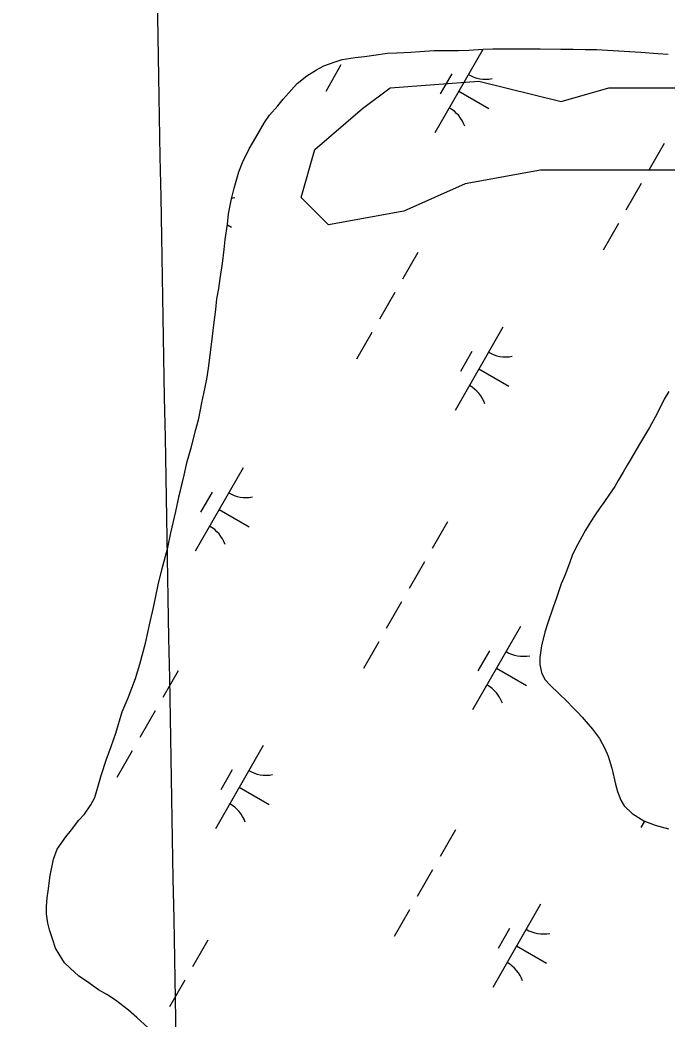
# Model space of a CAD drawing. Extents: x 3930721 to 3950824, y 220441 to 242861.
# Drawn here: x 3940797 to 3941134, y 223521 to 224042 of the extents above; entities that cross this region are included whole.
import ezdxf

# ---------------------------------------------------------------- set-up
doc = ezdxf.new("R2010")
doc.units = 0
for name, color, linetype in [('V-GRID-MAJR', 7, 'Continuous'), ('V-SITE-VEGE', 7, 'Continuous'), ('V-TOPO-SHOR', 7, 'Continuous'), ('V-WETL-SWMP', 7, 'Continuous')]:
    doc.layers.add(name, color=color, linetype=linetype)

msp = doc.modelspace()

# ---------------------------------------------------------------- linework, layer by layer
at = {"layer": 'V-GRID-MAJR'}
msp.add_spline([(3940914.45, 221486.32), (3940866.25, 224158.18), (3940756.95, 230218.14), (3940647.64, 236278.08), (3940604.74, 238656.84)], degree=3, dxfattribs=at)
at = {"layer": 'V-SITE-VEGE'}
msp.add_lwpolyline([(3941035.45, 224009.76), (3941078.17, 223999.08), (3941103.08, 224006.2), (3941145.79, 224006.2), (3941227.65, 224006.2), (3941309.51, 223999.08), (3941398.49, 223988.4), (3941430.52, 223974.15), (3941451.88, 223952.78), (3941451.88, 223934.98), (3941437.64, 223934.98), (3941373.58, 223949.22), (3941320.19, 223956.34), (3941192.06, 223959.9), (3941142.23, 223963.47), (3941067.49, 223963.47), (3941028.33, 223956.34), (3940996.31, 223942.1), (3940957.15, 223934.98), (3940942.92, 223949.22), (3940950.03, 223974.15), (3940974.95, 223995.52), (3940989.19, 224006.2)], close=True, dxfattribs=at)
at = {"layer": 'V-TOPO-SHOR'}
for points in [[(3940863.28, 223516.82), (3940857.39, 223522.25), (3940853.12, 223526.07), (3940846.41, 223531.3), (3940841.74, 223534.31), (3940837.48, 223536.71), (3940831.19, 223541.13), (3940827.33, 223543.74), (3940822.65, 223548.17), (3940819.81, 223550.78), (3940816.95, 223555.22), (3940815.11, 223558.44), (3940813.47, 223563.29), (3940812.02, 223567.94), (3940811.2, 223571.37), (3940810.37, 223576.22), (3940810.34, 223580.07), (3940810.73, 223584.52), (3940811.31, 223587.96), (3940812.28, 223596.26), (3940814.06, 223604.77), (3940816.05, 223609.84), (3940820.47, 223616.33), (3940823.49, 223619.99), (3940827.3, 223625.07), (3940830.12, 223628.12), (3940833.53, 223632.99), (3940835.54, 223636.85), (3940837.52, 223643.33), (3940838.92, 223648.2), (3940841.7, 223656.71), (3940844.1, 223663.4), (3940846.48, 223670.29), (3940849.87, 223681.43), (3940852.86, 223688.73), (3940856.66, 223698.67), (3940859.04, 223706.16), (3940862.02, 223717.1), (3940864.39, 223728.24), (3940866.17, 223735.74), (3940868.54, 223747.49), (3940870.52, 223755.39), (3940873.49, 223766.93), (3940875.07, 223774.63), (3940877.64, 223785.77), (3940879.22, 223793.07), (3940881.99, 223804.61), (3940883.57, 223811.7), (3940885.76, 223818.79), (3940888.14, 223828.32), (3940889.73, 223834.19), (3940891.3, 223842.29), (3940892.29, 223847.15), (3940893.87, 223854.65), (3940894.65, 223860.32), (3940895.82, 223868.41), (3940896.78, 223876.92), (3940897.56, 223882.79), (3940898.53, 223890.88), (3940899.11, 223896.35), (3940900.09, 223901.82), (3940900.87, 223907.08), (3940902.04, 223914.77), (3940902.82, 223922.06), (3940903.4, 223927.33), (3940904.57, 223935.22), (3940905.15, 223940.69), (3940906.73, 223948.39), (3940908.11, 223954.06), (3940910.49, 223962.57), (3940912.49, 223967.43), (3940915.89, 223974.53), (3940919.3, 223980.42), (3940923.91, 223988.13), (3940926.52, 223991.99), (3940930.75, 223996.86), (3940933.56, 224000.32), (3940937.99, 224005.2), (3940940.8, 224008.45), (3940945.84, 224012.52), (3940950.88, 224015.59), (3940954.71, 224017.63), (3940960.16, 224019.68), (3940964.2, 224020.92), (3940971.08, 224021.96), (3940975.93, 224022.6), (3940980.78, 224023.23), (3940987.86, 224024.28), (3940992.71, 224024.51), (3940999.99, 224024.75), (3941004.64, 224025.18)], [(3941004.64, 224025.18), (3941012.13, 224025.62), (3941019.82, 224025.66), (3941024.87, 224025.69), (3941030.13, 224025.92), (3941037.62, 224026.36), (3941042.67, 224026.59), (3941051.37, 224026.64), (3941060.68, 224026.48), (3941067.35, 224026.52), (3941078.08, 224026.37), (3941084.55, 224026.41), (3941090.82, 224026.24), (3941096.69, 224026.27), (3941105.39, 224025.71), (3941113.9, 224025.14), (3941119.76, 224024.77), (3941128.47, 224024.21), (3941133.93, 224023.83)], [(3941134.25, 223848.23), (3941131.84, 223844.17), (3941128.24, 223836.66), (3941124.23, 223829.36), (3941118.42, 223819.82), (3941114.61, 223813.33), (3941112.6, 223809.88), (3941110.6, 223806.22), (3941107.99, 223801.76), (3941106.19, 223798.71), (3941103.38, 223794.65), (3941100.37, 223790.39), (3941098.56, 223787.75), (3941095.55, 223783.48), (3941093.74, 223780.44), (3941090.93, 223775.97), (3941088.93, 223772.52), (3941085.92, 223766.84), (3941083.92, 223762.79), (3941082.52, 223758.73), (3941080.13, 223752.45), (3941078.33, 223747.99), (3941075.74, 223740.69), (3941073.95, 223735.42), (3941071.36, 223727.72), (3941069.77, 223722.86), (3941067.98, 223715.77), (3941067.21, 223709.69), (3941067.23, 223706.05), (3941068.06, 223701.81), (3941069.7, 223698.17), (3941072.54, 223695.36), (3941077.02, 223690.93), (3941081.29, 223686.7), (3941084.34, 223683.68), (3941086.78, 223681.27), (3941089.22, 223678.65), (3941092.28, 223675.02), (3941094.51, 223672.41), (3941098.18, 223667.57), (3941101.04, 223662.33), (3941102.68, 223658.29), (3941104.54, 223652.02), (3941106.6, 223643.74), (3941107.63, 223639.9), (3941109.28, 223635.46), (3941111.11, 223632.44), (3941115.18, 223628.41), (3941121.27, 223624.6), (3941127.15, 223622.4), (3941134.04, 223620.42)]]:
    msp.add_lwpolyline(points, dxfattribs=at)
at = {"layer": 'V-WETL-SWMP'}
for p, q in [((3941037.41, 224026.2), (3941012.56, 223982.81)), ((3940963.66, 224018.22), (3940955.71, 224004.34)), ((3941021.27, 224013.55), (3941015.31, 224003.13)), ((3941024.99, 224004.51), (3941040.61, 223995.56)), ((3941131.85, 223977.21), (3941123.9, 223963.32)), ((3941119.93, 223956.38), (3941111.97, 223942.5)), ((3940904.53, 223934.94), (3940906.74, 223933.67)), ((3941108, 223935.56), (3941100.05, 223921.67)), ((3941003.62, 223920.48), (3940995.67, 223906.6)), ((3940991.69, 223899.66), (3940983.74, 223885.77)), ((3940979.76, 223878.83), (3940971.81, 223864.95)), ((3941047.89, 223881.64), (3941023.04, 223838.25)), ((3941031.75, 223868.99), (3941025.78, 223858.58)), ((3941035.46, 223859.95), (3941051.08, 223851)), ((3940912.69, 223808.43), (3940887.84, 223765.04)), ((3940896.55, 223795.78), (3940890.59, 223785.37)), ((3940900.27, 223786.74), (3940915.89, 223777.79)), ((3941019.06, 223780.27), (3941011.11, 223766.38)), ((3941007.13, 223759.44), (3940999.18, 223745.56)), ((3940995.21, 223738.61), (3940987.26, 223724.73)), ((3941057.03, 223725.77), (3941032.18, 223682.38)), ((3940983.28, 223717.79), (3940975.33, 223703.9)), ((3941040.9, 223713.11), (3941034.93, 223702.7)), ((3940878.9, 223702.71), (3940870.95, 223688.83)), ((3941044.61, 223704.07), (3941060.23, 223695.13)), ((3940866.97, 223681.89), (3940859.02, 223668)), ((3940855.04, 223661.06), (3940847.09, 223647.18)), ((3940923.17, 223663.87), (3940898.32, 223620.49)), ((3940907.03, 223651.22), (3940901.06, 223640.81)), ((3940910.74, 223642.18), (3940926.36, 223633.23)), ((3941121.54, 223624.5), (3941119.67, 223621.24)), ((3941023.24, 223620.05), (3941015.29, 223606.16)), ((3941011.31, 223599.22), (3941003.36, 223585.34)), ((3941067.51, 223581.21), (3941042.66, 223537.82)), ((3940999.39, 223578.4), (3940991.43, 223564.51)), ((3941051.37, 223568.56), (3941045.41, 223558.14)), ((3940894.34, 223562.5), (3940886.39, 223548.61)), ((3941055.08, 223559.51), (3941070.7, 223550.57)), ((3940882.42, 223541.67), (3940874.46, 223527.79))]:
    msp.add_line(p, q, dxfattribs=at)
for points in [[(3940811.31, 223587.96), (3940812.28, 223596.26), (3940814.06, 223604.77), (3940816.05, 223609.84), (3940820.47, 223616.33), (3940823.49, 223619.99), (3940827.3, 223625.07), (3940830.12, 223628.12), (3940833.53, 223632.99), (3940835.54, 223636.85), (3940837.52, 223643.33), (3940838.92, 223648.2), (3940841.7, 223656.71), (3940844.1, 223663.4), (3940846.49, 223670.29), (3940849.87, 223681.43), (3940852.86, 223688.73), (3940856.66, 223698.67), (3940859.04, 223706.16), (3940862.02, 223717.11), (3940864.39, 223728.24), (3940866.17, 223735.74), (3940868.54, 223747.49), (3940870.52, 223755.39), (3940873.49, 223766.93), (3940875.07, 223774.63), (3940877.64, 223785.77), (3940879.22, 223793.06), (3940881.99, 223804.61), (3940883.57, 223811.7), (3940885.76, 223818.79), (3940888.14, 223828.31), (3940889.73, 223834.19), (3940891.3, 223842.29), (3940892.29, 223847.15), (3940893.87, 223854.65), (3940894.65, 223860.31), (3940895.82, 223868.41), (3940896.78, 223876.92), (3940897.56, 223882.79), (3940898.53, 223890.88), (3940899.11, 223896.35), (3940900.09, 223901.82), (3940900.87, 223907.08), (3940902.05, 223914.78), (3940902.82, 223922.06), (3940903.4, 223927.33), (3940904.57, 223935.22), (3940905.15, 223940.69), (3940906.72, 223948.39), (3940908.11, 223954.06), (3940910.49, 223962.57), (3940912.49, 223967.43), (3940915.89, 223974.53), (3940919.3, 223980.42), (3940923.91, 223988.13), (3940926.52, 223991.99), (3940930.75, 223996.86), (3940933.56, 224000.32), (3940937.98, 224005.2), (3940940.8, 224008.45), (3940945.84, 224012.52), (3940950.88, 224015.58), (3940954.71, 224017.63), (3940960.16, 224019.68), (3940964.2, 224020.92), (3940971.08, 224021.96), (3940975.93, 224022.6), (3940980.78, 224023.23), (3940987.86, 224024.28), (3940992.71, 224024.51), (3940999.99, 224024.75), (3941004.64, 224025.18)], [(3941004.64, 224025.18), (3941012.13, 224025.62), (3941019.81, 224025.66), (3941024.87, 224025.69), (3941030.13, 224025.92), (3941037.62, 224026.36), (3941042.67, 224026.59), (3941051.37, 224026.64), (3941060.68, 224026.48), (3941067.35, 224026.52), (3941078.08, 224026.37), (3941084.55, 224026.41), (3941090.82, 224026.24), (3941096.69, 224026.27), (3941105.39, 224025.71), (3941113.89, 224025.15), (3941119.76, 224024.77), (3941128.47, 224024.21), (3941133.93, 224023.83)], [(3941134.25, 223848.23), (3941131.84, 223844.17), (3941128.24, 223836.66), (3941124.23, 223829.36), (3941118.42, 223819.82), (3941114.61, 223813.33), (3941112.6, 223809.88), (3941110.6, 223806.22), (3941107.99, 223801.76), (3941106.19, 223798.71), (3941103.38, 223794.65), (3941100.37, 223790.39), (3941098.56, 223787.75), (3941095.55, 223783.48), (3941093.74, 223780.44), (3941090.93, 223775.97), (3941088.93, 223772.52), (3941085.92, 223766.84), (3941083.92, 223762.79), (3941082.53, 223758.73), (3941080.13, 223752.45), (3941078.33, 223747.99), (3941075.74, 223740.69), (3941073.95, 223735.42), (3941071.36, 223727.72), (3941069.77, 223722.86), (3941067.98, 223715.77), (3941067.21, 223709.69), (3941067.23, 223706.05), (3941068.06, 223701.8), (3941069.7, 223698.17), (3941072.54, 223695.36), (3941077.02, 223690.93), (3941081.29, 223686.7), (3941084.34, 223683.68), (3941086.78, 223681.27), (3941089.22, 223678.65), (3941092.27, 223675.02), (3941094.51, 223672.41), (3941098.18, 223667.57), (3941101.04, 223662.33), (3941102.68, 223658.29), (3941104.54, 223652.03), (3941106.6, 223643.74), (3941107.63, 223639.9), (3941109.28, 223635.46), (3941111.11, 223632.44), (3941115.18, 223628.41), (3941121.27, 223624.6), (3941127.15, 223622.4), (3941134.04, 223620.42)], [(3940863.28, 223516.82), (3940857.38, 223522.25), (3940853.12, 223526.07), (3940846.41, 223531.3), (3940841.74, 223534.31), (3940837.48, 223536.71), (3940831.19, 223541.13), (3940827.33, 223543.74), (3940822.65, 223548.17), (3940819.81, 223550.78), (3940816.95, 223555.22), (3940815.11, 223558.44), (3940813.47, 223563.29), (3940812.03, 223567.94), (3940811.2, 223571.37), (3940810.36, 223576.22), (3940810.34, 223580.07), (3940810.73, 223584.52), (3940811.31, 223587.96)]]:
    msp.add_lwpolyline(points, dxfattribs=at)
for centre, start, end in [((3941038.92, 224028.36), 239.4279, 280.9715), ((3941011.47, 223980.42), 19.4279, 60.9715), ((3940905.05, 223966.47), 275.8819, 280.9715), ((3941049.39, 223883.8), 239.4279, 280.9715), ((3941021.94, 223835.86), 19.4279, 60.9715), ((3940914.2, 223810.59), 239.4279, 280.9715), ((3940886.75, 223762.65), 19.4279, 60.9715), ((3941058.54, 223727.92), 239.4279, 280.9715), ((3941031.09, 223679.98), 19.4279, 60.9715), ((3940924.68, 223666.03), 239.4279, 280.9715), ((3940897.22, 223618.09), 19.4279, 60.9715), ((3941069.02, 223583.37), 239.4279, 280.9715), ((3941041.56, 223535.43), 19.4279, 60.9715)]:
    msp.add_arc(centre, 17.62, start, end, dxfattribs=at)

doc.saveas('drawing.dxf')
